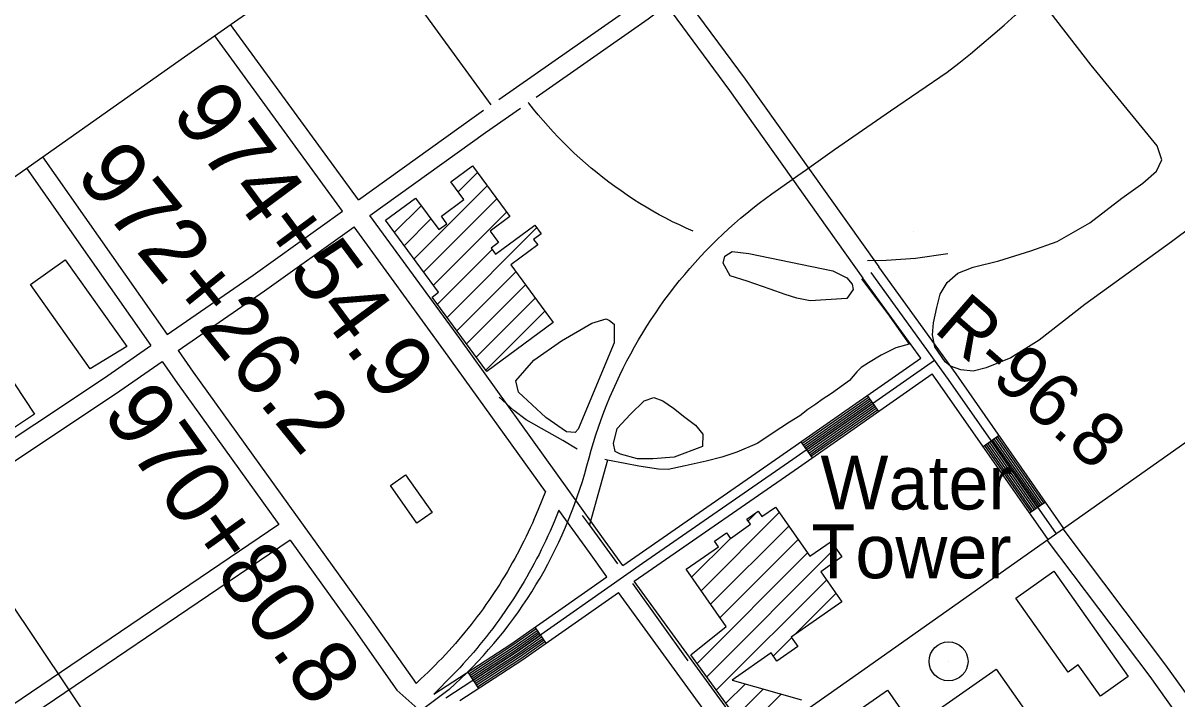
# Model space of a CAD drawing. Extents: x 3677843 to 3715951, y 511991 to 537744.
# Drawn here: x 3683314 to 3685093, y 517899 to 518941 of the extents above; entities that cross this region are included whole.
import ezdxf

# ---------------------------------------------------------------- set-up
doc = ezdxf.new("R2010")
doc.units = 0
for name, color, linetype in [('V-BLDG-OTLN', 7, 'Continuous'), ('V-DOMW-IDEN', 7, 'Continuous'), ('V-DOMW-TANK', 7, 'Continuous'), ('V-RAIL-TRAK', 7, 'Continuous'), ('V-RIVR-RANG-IDEN', 7, 'Continuous'), ('V-ROAD-CNTR', 7, 'Continuous'), ('V-SITE-VEGE', 7, 'Continuous'), ('V-SURV-IDEN', 7, 'Continuous'), ('V-TOPO-SHOR', 7, 'Continuous')]:
    doc.layers.add(name, color=color, linetype=linetype)

msp = doc.modelspace()

# ---------------------------------------------------------------- linework, layer by layer
at = {"layer": 'V-BLDG-OTLN'}
for p, q in [((3683984.6, 518680.9), (3684014.3, 518710.6)), ((3683916.6, 518577.5), (3684029.3, 518690.2)), ((3683931.6, 518557.2), (3684044.3, 518669.9)), ((3683886.6, 518618.3), (3683927.6, 518659.3)), ((3683946.5, 518536.8), (3684059.2, 518649.5)), ((3683901.6, 518597.9), (3683942.6, 518638.9)), ((3683967.5, 518487), (3684105.6, 518625.2)), ((3683952.5, 518507.4), (3684037, 518591.9)), ((3683982.4, 518466.6), (3684073.4, 518557.6)), ((3683997.4, 518446.2), (3684088.4, 518537.2)), ((3684012.4, 518425.8), (3684103.4, 518516.9)), ((3684027.4, 518405.5), (3684118.4, 518496.5)), ((3684359.2, 518065.5), (3684479.7, 518186.1)), ((3684431.7, 518173.4), (3684444.5, 518186.2)), ((3684373.7, 518044.7), (3684494.3, 518165.3)), ((3684344.6, 518086.3), (3684404.4, 518146.1)), ((3684388.3, 518023.9), (3684508.9, 518144.5)), ((3684367.9, 517932.8), (3684566.6, 518131.5)), ((3684353, 517953.3), (3684523.4, 518123.7)), ((3684382.7, 517912.3), (3684552.4, 518082)), ((3684502.9, 517997.1), (3684567, 518061.2)), ((3684470.6, 517964.8), (3684498.8, 517993)), ((3684397.5, 517891.8), (3684427.5, 517921.7)), ((3684412.4, 517871.2), (3684455, 517913.9)), ((3684439.9, 517863.4), (3684482.6, 517906.1))]:
    msp.add_line(p, q, dxfattribs=at)
for points in [[(3683973.1, 518696.4), (3684006.6, 518721.1), (3684064.3, 518642.6), (3684033.7, 518620), (3684046.7, 518602.4), (3684035.4, 518594.1), (3684042.3, 518584.7), (3684102.7, 518629.1), (3684112.5, 518615.9), (3684101, 518607.4), (3684107.2, 518598.9), (3684065.6, 518568.4), (3684131.2, 518479), (3684028.7, 518403.6), (3683944.3, 518518.5), (3683954.5, 518526), (3683872.7, 518637.3), (3683918.8, 518671.2), (3683954.6, 518622.5), (3683967.1, 518631.6), (3683958.7, 518643.1), (3683993.5, 518668.7)], [(3684687.5, 518618.8), (3684687.3, 518619), (3684687.5, 518619)], [(3683417.3, 518407.9), (3683325.1, 518537.9), (3683378.7, 518575.9), (3683473.6, 518442.2)], [(3683213.3, 518259.9), (3683135.5, 518377.7), (3683253.3, 518455.5), (3683331, 518337.8)], [(3683903.4, 518244.2), (3683944.4, 518186.1), (3683921.1, 518169.6), (3683880, 518227.7)], [(3684903.2, 518095.7), (3685017.9, 517933.4), (3684975, 517903), (3684940.9, 517951.2), (3684925.1, 517939.9), (3684844.4, 518054.1)], [(3684814, 517944.5), (3684930.7, 517778.2), (3684843.6, 517717), (3684726.9, 517883.3)], [(3684646.8, 517911.9), (3684739.7, 517778.5), (3684666.7, 517727.7), (3684573.8, 517861.1)]]:
    msp.add_lwpolyline(points, close=True, dxfattribs=at)
msp.add_lwpolyline([(3684425.7, 517852.8), (3684343.5, 517966.5), (3684397.8, 518010.4), (3684336, 518098.5), (3684385.8, 518133.4), (3684379.8, 518142), (3684398.2, 518154.9), (3684404.4, 518146.1), (3684435.6, 518167.9), (3684429.9, 518176), (3684447.2, 518188.1), (3684453, 518179.9), (3684473.8, 518194.5), (3684526.9, 518118.7), (3684559.6, 518141.6), (3684576.4, 518117.6), (3684543.6, 518094.6), (3684576, 518048.3), (3684498.2, 517993.8), (3684508.4, 517979.3), (3684476.2, 517956.8), (3684467.1, 517969.7), (3684407, 517927.5), (3684513.9, 517897.2)], dxfattribs=at)
at = {"layer": 'V-DOMW-TANK'}
msp.add_line((3684740.8, 517956.5), (3684740.8, 517956.5), dxfattribs=at)
msp.add_circle((3684740.8, 517956.5), 30, dxfattribs=at)
at = {"layer": 'V-RAIL-TRAK'}
for points in [[(3684508.2, 518705.9), (3684521.5, 518715.4), (3684564.7, 518745.8), (3684608, 518775.9), (3684651.5, 518805.9), (3684695.1, 518835.7), (3684738.8, 518865.2), (3684756.7, 518879.4), (3684774.4, 518893.7), (3684791.9, 518908.3), (3684809.3, 518923), (3684826.6, 518937.9), (3684843.6, 518953), (3684860.5, 518968.2), (3684877.3, 518983.7), (3684893.9, 518999.3), (3684917.2, 519021.7), (3684940.3, 519044.2), (3684963.2, 519066.9)], [(3684341.9, 518562.7), (3684350, 518571.9), (3684358.3, 518580.9), (3684366.7, 518589.8), (3684375.3, 518598.6), (3684384, 518607.2), (3684392.8, 518615.6), (3684401.8, 518624), (3684410.9, 518632.1), (3684420.2, 518640.1), (3684429.6, 518648), (3684439.1, 518655.7), (3684448.8, 518663.2), (3684458.6, 518670.6), (3684468.5, 518677.8), (3684478.5, 518684.9), (3684508.2, 518705.9)], [(3683970.7, 517913.3), (3683979.9, 517921.7), (3683988.9, 517930.1), (3683997.7, 517938.7), (3684006.5, 517947.5), (3684015, 517956.5), (3684023.4, 517965.5), (3684031.6, 517974.8), (3684039.7, 517984.1), (3684047.6, 517993.6), (3684055.3, 518003.3), (3684062.9, 518013), (3684070.3, 518023), (3684077.5, 518033), (3684084.5, 518043.2), (3684091.4, 518053.4), (3684098, 518063.8), (3684104.5, 518074.4), (3684110.8, 518085), (3684117, 518095.7), (3684122.9, 518106.6), (3684128.7, 518117.7), (3684134.3, 518129), (3684139.7, 518140.4), (3684144.9, 518151.8), (3684150, 518163.3), (3684154.8, 518174.9), (3684159.5, 518186.6), (3684163.9, 518198.4), (3684168.2, 518210.2), (3684172.2, 518222.1), (3684176.1, 518234.1), (3684179.7, 518246.2), (3684183.2, 518258.3), (3684186.4, 518270.4), (3684189.8, 518282.3), (3684193.3, 518294.2), (3684197, 518306), (3684200.9, 518317.7), (3684205, 518329.4), (3684209.4, 518341), (3684213.9, 518352.5), (3684218.5, 518364), (3684223.4, 518375.3), (3684228.5, 518386.6), (3684233.8, 518397.8), (3684239.2, 518408.9), (3684244.8, 518420), (3684250.6, 518430.9), (3684256.6, 518441.7), (3684262.8, 518452.4), (3684269.2, 518463.1), (3684275.7, 518473.6), (3684282.4, 518484), (3684289.2, 518494.3), (3684296.3, 518504.4), (3684303.5, 518514.5), (3684310.9, 518524.4), (3684318.4, 518534.2), (3684326.1, 518543.9), (3684333.9, 518553.4), (3684341.9, 518562.7)], [(3683970.7, 517913.3), (3683929.5, 517882.5), (3683566.8, 517633.8), (3683267.2, 517425.8), (3683257.2, 517418.6)]]:
    msp.add_lwpolyline(points, dxfattribs=at)
at = {"layer": 'V-ROAD-CNTR'}
for p, q in [((3684615.5, 518366.7), (3684632.7, 518342.1)), ((3684794.1, 518288), (3684818.7, 518305.2)), ((3684513.1, 518295), (3684530.3, 518270.4)), ((3684865.6, 518185.5), (3684890.2, 518202.6)), ((3684102.8, 518009.2), (3684120, 517984.6)), ((3683999.4, 517939.9), (3684015.8, 517914.8))]:
    msp.add_line(p, q, dxfattribs=at)
for points in [[(3682174.1, 517894.3), (3682399.3, 518065.1), (3682591.5, 518209.7), (3682681.9, 518278.9), (3682777.5, 518341), (3682917.9, 518436.4), (3682969.7, 518473.9), (3683256.3, 518673.1), (3683557.4, 518885.5), (3683915.2, 519136.1), (3684420.6, 519491.5), (3684682.9, 519677.5), (3684705.4, 519694.9), (3684721.5, 519707.8), (3684735.1, 519717.4), (3684750.9, 519733.1), (3684765.4, 519753.2), (3684781.2, 519774.7), (3684805.9, 519807.7), (3684938.2, 520041.4), (3685073, 520275.9), (3685424.6, 520876.4)], [(3687582.5, 519413.4), (3687125.5, 519387.6), (3686680.1, 519359.8), (3686656.9, 519357), (3686632.6, 519351.2), (3686617.3, 519346.3), (3686576.8, 519331.5), (3686519.4, 519295.5), (3686432.5, 519234.7), (3686058, 518970.7), (3685419.9, 518515.2), (3684601.7, 517938), (3684221.2, 517669.8), (3683872.5, 517428.9)], [(3684035.6, 518815), (3683926.4, 518964.8), (3683843.3, 519080)], [(3684047.2, 518823.1), (3684260, 518971.9), (3684288, 518992.6)], [(3684333, 518982.2), (3684427.4, 518854.6), (3684633.1, 518565.2)], [(3684105, 518826.9), (3684277.5, 518947.6), (3684305.8, 518968.5)], [(3684305.8, 518968.5), (3684403.1, 518837), (3684608.7, 518547.8)], [(3683830.7, 518668.6), (3683633.5, 518939.1)], [(3683806.3, 518651.1), (3683609.2, 518921.4)], [(3683830.7, 518668.6), (3684009.3, 518796.6), (3684023.6, 518806.6)], [(3683848.4, 518644.4), (3684026.7, 518772.2), (3684080.8, 518810)], [(3684346.8, 518619.9), (3684336.2, 518624.6), (3684325.7, 518629.6), (3684315.3, 518634.7), (3684305, 518640), (3684294.8, 518645.4), (3684284.7, 518651.1), (3684274.7, 518656.9), (3684264.8, 518662.9), (3684255, 518669.1), (3684245.3, 518675.5), (3684235.7, 518682.1), (3684226.3, 518688.8), (3684216.9, 518695.7), (3684207.7, 518702.7), (3684198.7, 518709.9), (3684189.7, 518717.3), (3684180.9, 518724.9), (3684172.3, 518732.6), (3684163.7, 518740.4), (3684155.4, 518748.4), (3684147.1, 518756.6), (3684139, 518764.9), (3684131.1, 518773.3), (3684123.3, 518781.9), (3684115.7, 518790.6), (3684108.2, 518799.5), (3684100.9, 518808.5), (3684093.7, 518817.6), (3684093, 518818.6)], [(3683343.7, 518734.7), (3683535.6, 518460.6)], [(3683319.1, 518717.5), (3683510.9, 518443.5)], [(3683535.6, 518460.6), (3683668.5, 518552.3), (3683806.3, 518651.1)], [(3684238.4, 518104.4), (3684211.2, 518141.8), (3683986.9, 518454.3), (3683848.4, 518644.4)], [(3683552.8, 518436), (3683685.7, 518527.8), (3683824, 518626.9)], [(3684119.2, 518218.5), (3683962.6, 518436.7), (3683824, 518626.9)], [(3684620.9, 518556.5), (3684740.1, 518391.5), (3684906.5, 518153.1)], [(3684918.8, 518161.6), (3684752.4, 518400.2), (3684633.1, 518565.3)], [(3684697.9, 518424.3), (3684608.8, 518547.7)], [(3683707.3, 517427), (3683531, 517693.6), (3682996.7, 518492.3)], [(3682849.8, 517992.6), (3682966.5, 518081.8), (3683114.7, 518178.2), (3683439.2, 518394), (3683510.9, 518443.5)], [(3683552.8, 518436), (3683576.1, 518402.7), (3683847, 518025.5), (3683919.6, 517922.3)], [(3682868, 517968.8), (3682983.9, 518057.3), (3683131.2, 518153.2), (3683456, 518369.2), (3683528.1, 518418.9)], [(3683528.1, 518418.9), (3683551.6, 518385.3), (3683707.9, 518167.7)], [(3684719, 518420.7), (3684500.9, 518268.1), (3684269.1, 518107.4), (3684074.2, 517970.8), (3683965.7, 517900)], [(3684238.4, 518104.4), (3684492.3, 518280.5), (3684697.9, 518424.3)], [(3684256.2, 518080), (3684277.7, 518095.1), (3684509.4, 518255.8), (3684715.5, 518400)], [(3684894.2, 518144.5), (3684727.9, 518382.8), (3684715.5, 518400)], [(3684514.8, 518292.5), (3684617.2, 518364.2)], [(3684516.5, 518290.1), (3684619, 518361.7)], [(3684518.3, 518287.6), (3684620.7, 518359.3)], [(3684520, 518285.2), (3684622.4, 518356.8)], [(3684521.7, 518282.7), (3684624.1, 518354.4)], [(3684523.4, 518280.3), (3684625.8, 518351.9)], [(3684525.1, 518277.8), (3684627.6, 518349.5)], [(3684526.9, 518275.3), (3684629.3, 518347)], [(3684528.6, 518272.9), (3684631, 518344.5)], [(3684868.1, 518187.2), (3684796.5, 518289.7)], [(3684870.5, 518188.9), (3684799, 518291.4)], [(3684873, 518190.6), (3684801.4, 518293.1)], [(3684875.4, 518192.3), (3684803.9, 518294.9)], [(3684877.9, 518194.1), (3684806.4, 518296.6)], [(3684880.4, 518195.8), (3684808.8, 518298.3)], [(3684882.8, 518197.5), (3684811.3, 518300)], [(3684885.3, 518199.2), (3684813.7, 518301.7)], [(3684887.7, 518200.9), (3684816.2, 518303.4)], [(3684119.2, 518218.5), (3684108, 518190.7), (3684105, 518183.6), (3684102, 518176.6), (3684099, 518169.6), (3684095.8, 518162.7), (3684092.6, 518155.8), (3684089.3, 518148.9), (3684086, 518142.1), (3684082.5, 518135.3), (3684079, 518128.5), (3684075.5, 518121.7), (3684071.8, 518115), (3684068.1, 518108.4), (3684064.4, 518101.8), (3684060.5, 518095.2), (3684056.6, 518088.6), (3684052.6, 518082.1), (3684048.6, 518075.7), (3684044.5, 518069.2), (3684040.3, 518062.9), (3684036.1, 518056.5), (3684031.8, 518050.2), (3684027.4, 518044), (3684023, 518037.8), (3684018.5, 518031.6), (3684013.9, 518025.5), (3684009.3, 518019.5), (3684004.6, 518013.4), (3683999.9, 518007.5), (3683995, 518001.6), (3683990.2, 517995.7), (3683985.3, 517989.9), (3683980.3, 517984.1), (3683975.2, 517978.4), (3683970.1, 517972.7), (3683965, 517967.1), (3683959.7, 517961.6), (3683954.5, 517956.1), (3683949.1, 517950.6), (3683943.7, 517945.2), (3683938.3, 517939.9), (3683932.8, 517934.6), (3683927.2, 517929.4), (3683919.6, 517922.3)], [(3684139.9, 518189.7), (3684135.7, 518179.3), (3684132.7, 518172), (3684129.6, 518164.7), (3684126.4, 518157.4), (3684123.1, 518150.2), (3684119.7, 518143), (3684116.3, 518135.8), (3684112.8, 518128.7), (3684109.3, 518121.6), (3684105.6, 518114.6), (3684101.9, 518107.6), (3684098.1, 518100.6), (3684094.3, 518093.7), (3684090.4, 518086.8), (3684086.4, 518079.9), (3684082.3, 518073.1), (3684078.2, 518066.3), (3684073.9, 518059.6), (3684069.7, 518052.9), (3684065.3, 518046.3), (3684060.9, 518039.7), (3684056.4, 518033.2), (3684051.9, 518026.7), (3684047.3, 518020.2), (3684042.6, 518013.8), (3684037.9, 518007.4), (3684033, 518001.1), (3684028.2, 517994.9), (3684023.2, 517988.7), (3684018.2, 517982.5), (3684013.2, 517976.4), (3684008, 517970.4), (3684002.9, 517964.4), (3683997.6, 517958.4), (3683992.3, 517952.5), (3683986.9, 517946.7), (3683981.5, 517940.9), (3683976, 517935.2), (3683947.3, 517905.9)], [(3684213.9, 518087.1), (3684186.9, 518124.2), (3684139.9, 518189.7)], [(3683707.9, 518167.7), (3683235, 517847.4), (3683172.6, 517806.5), (3683119.2, 517768.3), (3683056.1, 517722.4)], [(3684916.9, 518161), (3685075.3, 517950.8), (3685221.9, 517746.9), (3685315.1, 517617.5)], [(3683725.4, 518143.4), (3683251.6, 517822.4), (3683189.5, 517781.8), (3683136.7, 517744), (3683074.3, 517698.5)], [(3683725.4, 518143.4), (3683822.6, 518008.1), (3683890.1, 517912.1), (3683922.6, 517883.1)], [(3684893, 518142.9), (3685051.1, 517933), (3685090.5, 517878.2)], [(3683947.3, 517905.9), (3684065.8, 517983.3), (3684213.9, 518087.1)], [(3684632.1, 517561.6), (3684554.9, 517669.7), (3684256.2, 518080)], [(3683987.2, 517896.1), (3684082.6, 517958.4), (3684231.6, 518062.8)], [(3684607.5, 517544.5), (3684530.6, 517652.2), (3684231.6, 518062.8)], [(3684001, 517937.4), (3684067.5, 517980.8), (3684104.5, 518006.7)], [(3684002.7, 517934.9), (3684069.2, 517978.3), (3684106.3, 518004.3)], [(3684004.3, 517932.4), (3684070.9, 517975.8), (3684108, 518001.8)], [(3684006, 517929.9), (3684072.5, 517973.3), (3684109.7, 517999.4)], [(3684007.6, 517927.3), (3684074.2, 517970.8), (3684111.4, 517996.9)], [(3684009.2, 517924.8), (3684075.9, 517968.4), (3684113.2, 517994.5)], [(3684010.9, 517922.3), (3684077.6, 517965.9), (3684114.9, 517992)], [(3684012.5, 517919.8), (3684079.3, 517963.4), (3684116.6, 517989.5)], [(3684014.2, 517917.3), (3684081, 517960.9), (3684118.3, 517987.1)]]:
    msp.add_lwpolyline(points, dxfattribs=at)
at = {"layer": 'V-SITE-VEGE'}
msp.add_lwpolyline([(3685335.3, 518790.9), (3685084.7, 518603.5), (3684950.9, 518507.1), (3684880.6, 518452.2), (3684836.7, 518424.8), (3684798.9, 518409.5), (3684778.7, 518404.2), (3684759.8, 518406.3), (3684743.7, 518411.8), (3684735.6, 518418.6), (3684719.6, 518441.5), (3684716.3, 518460.4), (3684717.7, 518478.6), (3684722.6, 518502.1), (3684728, 518523), (3684738.9, 518541.1), (3684755.1, 518555.2), (3684778.7, 518564.5), (3684818.5, 518574.4), (3684867.7, 518589.7), (3684908.2, 518604.3), (3684958.9, 518633), (3685008.2, 518671.2), (3685040.6, 518694), (3685061.6, 518712.7), (3685069.7, 518730.2), (3685062.4, 518751.8), (3684960.6, 518876.1), (3684897.7, 518957.9)], dxfattribs=at)
for points in [[(3684583.9, 518516.3), (3684527.5, 518512.4), (3684506.9, 518516.6), (3684489.1, 518522.2), (3684465.8, 518530.6), (3684430.1, 518543.1), (3684404, 518551.4), (3684393.1, 518570.7), (3684395.9, 518581.7), (3684406.9, 518588.5), (3684433, 518585.7), (3684562.1, 518559), (3684584, 518547.9), (3684592.2, 518538.2), (3684593.5, 518530)], [(3684224.9, 518447.8), (3684169.4, 518314.8), (3684165.2, 518309.3), (3684151.5, 518310.8), (3684120, 518332.9), (3684077.6, 518371.5), (3684073.5, 518389.4), (3684101.1, 518420.9), (3684143.9, 518450.9), (3684190.7, 518478.2), (3684212.7, 518485), (3684218.2, 518482.2), (3684225.1, 518476.7)], [(3684361.6, 518287.8), (3684317.6, 518271.5), (3684284.6, 518268.9), (3684261.2, 518269), (3684235.1, 518276), (3684226.9, 518280.2), (3684224.2, 518292.6), (3684229.8, 518315.9), (3684250.5, 518337.8), (3684271.2, 518358.3), (3684286.4, 518363.7), (3684300.1, 518358.2), (3684316.5, 518347.1), (3684334.3, 518333.3), (3684350.8, 518320.8), (3684361.7, 518307.1)]]:
    msp.add_lwpolyline(points, close=True, dxfattribs=at)
at = {"layer": 'V-TOPO-SHOR'}
for p, q in [((3684214.9, 518266.9), (3684186.9, 518166.9)), ((3684339.5, 517957.6), (3684253.7, 518076.7))]:
    msp.add_line(p, q, dxfattribs=at)
for points in [[(3684739.6, 518584.9), (3684690, 518577.8), (3684644.7, 518574.8), (3684615.7, 518574.5)], [(3684606.5, 518546.8), (3684647, 518492.5), (3684679.9, 518445.6)], [(3684679.9, 518445.6), (3684659.7, 518440), (3684637, 518428.8), (3684617.2, 518417.2), (3684606.3, 518410), (3684599.4, 518403.2), (3684588, 518389.9), (3684560.1, 518369.8), (3684545.9, 518360.2), (3684536.2, 518353.4), (3684523.7, 518345), (3684511.5, 518335.4), (3684495.7, 518325.3), (3684482, 518316.9), (3684445.9, 518292.5), (3684414.4, 518279.3), (3684391.4, 518271.7), (3684367.1, 518265.4), (3684334.8, 518257.9), (3684308.6, 518252.7), (3684293.6, 518252.8), (3684263.4, 518257.8), (3684242, 518261.5), (3684214.9, 518266.9), (3684211, 518267.7)], [(3684168, 518283.6), (3684145.9, 518297), (3684113.3, 518315.7), (3684089.2, 518329.2), (3684070.2, 518343.4), (3684047.7, 518364)], [(3684231, 518107.1), (3684186.9, 518166.9), (3684176.3, 518181.5)]]:
    msp.add_lwpolyline(points, dxfattribs=at)

# ---------------------------------------------------------------- texts
at = {"layer": 'V-DOMW-IDEN'}
for s, p in [('Water', (3684543.3, 518190.8)), ('Tower', (3684529.3, 518084.7))]:
    msp.add_text(s, height=83, dxfattribs=at).set_placement(p)
at = {"layer": 'V-RIVR-RANG-IDEN'}
msp.add_text('R-96.8', height=83, rotation=318.9948, dxfattribs=at).set_placement((3684716.1, 518466.8))
at = {"layer": 'V-SURV-IDEN'}
for s, rotation, p in [('974+54.9', 306.5737, (3683540.4, 518801.8)), ('972+26.2', 308.9938, (3683392.5, 518706.1)), ('970+80.8', 305.3977, (3683434.1, 518339.4))]:
    msp.add_text(s, height=100, rotation=rotation, dxfattribs=at).set_placement(p)

doc.saveas('drawing.dxf')
